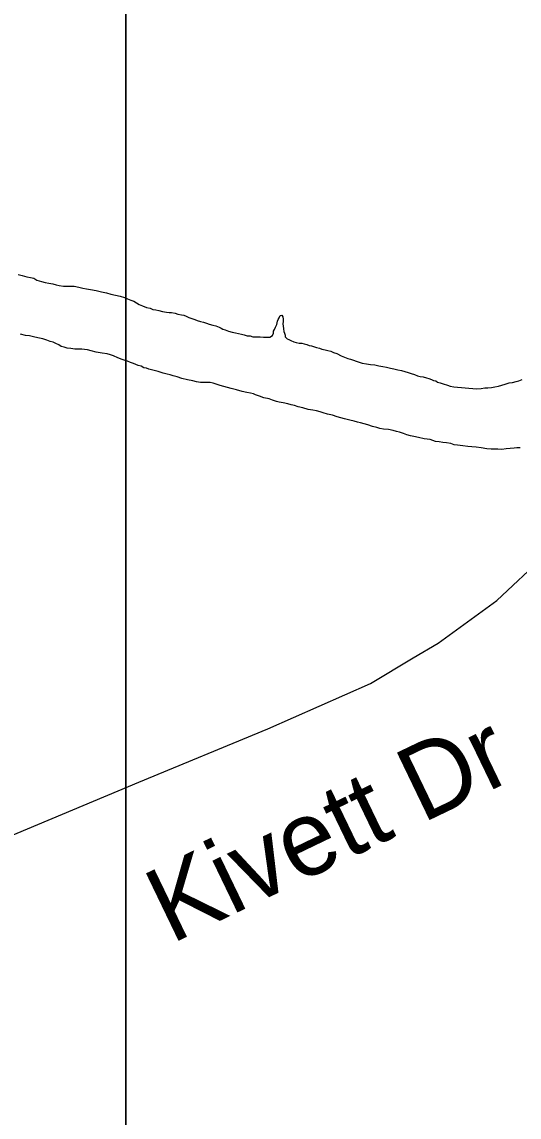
# Model space of a CAD drawing. Extents: x 1662474 to 1856135, y 779280 to 917889.
# Drawn here: x 1730904 to 1731534, y 804297 to 805687 of the extents above; entities that cross this region are included whole.
import ezdxf

# ---------------------------------------------------------------- set-up
doc = ezdxf.new("R2010")
doc.units = 0
for name, color, linetype in [('Exist Hydrographic Lake Shore', 7, 'Continuous'), ('Exist Road Secondary Type 51 Attributed', 7, 'Continuous'), ('Exist Road Secondary Type 51 Label', 7, 'Continuous'), ('Map Preparation Inset Cut Line', 7, 'Continuous')]:
    doc.layers.add(name, color=color, linetype=linetype)

msp = doc.modelspace()

# ---------------------------------------------------------------- linework, layer by layer
at = {"layer": 'Exist Hydrographic Lake Shore'}
for points in [[(1730899.6, 805366.2), (1730904.4, 805364.7), (1730910.4, 805363.1), (1730914.9, 805362.3)], [(1730914.9, 805362.3), (1730919.4, 805361.3), (1730923.2, 805358.9), (1730928.8, 805357.1), (1730933.5, 805356.1)], [(1730933.5, 805356.1), (1730938.5, 805355), (1730943.2, 805354.2), (1730947.6, 805352.9), (1730951.6, 805352.1), (1730957.1, 805351.3), (1730963.8, 805351.3), (1730970.2, 805351.1), (1730976.2, 805350.2), (1730981.2, 805348.9), (1730986, 805347.9), (1730991.2, 805347.1), (1730998.1, 805345.6), (1731005.1, 805343.9), (1731011.2, 805342.9), (1731016.8, 805341.1), (1731022.8, 805340), (1731028.8, 805338.4), (1731034.2, 805336.9), (1731038, 805335.3), (1731042.4, 805333.4), (1731045.9, 805332.1), (1731049.2, 805330.3), (1731052.6, 805327.9), (1731057.1, 805326.4), (1731062.1, 805324.2), (1731066.9, 805323.2), (1731070.2, 805321.9), (1731073.9, 805321.1), (1731077.6, 805320.6), (1731082.4, 805319.3), (1731087.4, 805318.5), (1731090.8, 805317.7), (1731093.6, 805317.7), (1731098.4, 805316.9), (1731102, 805315.9), (1731106.5, 805315.1), (1731109.6, 805314.3), (1731112.5, 805313.2), (1731115.9, 805311.7), (1731119.4, 805310.4), (1731123.2, 805308.8), (1731126.4, 805307.8), (1731130.4, 805306.4), (1731134.2, 805305.6), (1731138, 805304.3), (1731141.6, 805303.2), (1731146.1, 805301.9), (1731150, 805300.9), (1731154, 805299.1), (1731156.9, 805298.1), (1731158.8, 805296.8), (1731161.6, 805295.7), (1731166, 805294.1), (1731170.8, 805292.8), (1731174.8, 805292), (1731178.6, 805291.2), (1731182.4, 805290.4), (1731185.8, 805289.6), (1731189.6, 805288.1), (1731193.4, 805288.1), (1731196.8, 805287.2), (1731201.2, 805287.2), (1731206, 805287.2), (1731210.4, 805286.8), (1731213.5, 805286.5), (1731215.9, 805286.5), (1731218.2, 805286.8), (1731221.8, 805288.9), (1731223, 805291.8), (1731223.2, 805294.1), (1731224.4, 805296.4), (1731225.6, 805299.4), (1731227.2, 805302.5), (1731227.8, 805304.9), (1731228, 805306.7), (1731228.8, 805308.8), (1731230.1, 805311.1), (1731231.6, 805314.1), (1731233.5, 805314.6), (1731234.9, 805312.4), (1731235.4, 805309.3), (1731235.4, 805306.7), (1731234.9, 805303.2), (1731235.4, 805300.9), (1731235.6, 805297.2), (1731236.1, 805293.8), (1731236.9, 805291.5), (1731237.8, 805289.1), (1731238, 805287.2), (1731240.4, 805284.6), (1731242.4, 805283.6), (1731244.8, 805282.3), (1731248.8, 805280.7), (1731251.9, 805279.9), (1731255.5, 805279.1), (1731258.8, 805278.9), (1731262.1, 805278.1), (1731265.2, 805277.3), (1731268.1, 805276.2)], [(1731006, 805266.2), (1730998.4, 805267.6), (1730992, 805269.2), (1730987.4, 805270.5), (1730983.4, 805271), (1730980, 805271.5), (1730976, 805271.5), (1730971.2, 805271.5), (1730966, 805272.1), (1730961.4, 805272.8), (1730957.6, 805273.9), (1730954, 805274.9), (1730950.9, 805276.8), (1730947.1, 805278.6), (1730943.8, 805280.4), (1730940.1, 805281.2), (1730935.6, 805282.8), (1730930.6, 805284.4), (1730924.4, 805285.9), (1730918.9, 805287.2), (1730913.6, 805288.1), (1730908.9, 805288.9), (1730902.2, 805290.2)], [(1731025.9, 805260.5), (1731020.1, 805262.9), (1731016.5, 805264.2), (1731012.2, 805265.5), (1731006, 805266.2)], [(1731268.1, 805276.2), (1731271.2, 805275.8), (1731273.9, 805274.9), (1731277.4, 805273.6), (1731281.2, 805272.8), (1731284.4, 805271.5), (1731288.4, 805270.5), (1731292, 805269.7), (1731295.8, 805268.9), (1731299.1, 805267.1), (1731303.4, 805265.8), (1731308.6, 805263.1), (1731313.2, 805261.3), (1731317.2, 805259.7), (1731320.6, 805258.7), (1731324.4, 805257.4), (1731328, 805256.3), (1731331.6, 805254.8), (1731335.6, 805253.7), (1731340.9, 805252.9), (1731346.1, 805252.1), (1731351.4, 805251.3), (1731356.4, 805250.2), (1731361.6, 805249.2), (1731366.2, 805248.4), (1731371.2, 805247.1), (1731375.5, 805246.3), (1731380.5, 805245.2), (1731385.2, 805244.2), (1731389.6, 805242.9), (1731393.9, 805241.6), (1731397.5, 805240.3), (1731401.8, 805239.2), (1731405.4, 805237.7), (1731408.9, 805236.9), (1731412.8, 805236.4), (1731416.8, 805234.8), (1731420.1, 805234), (1731423.2, 805232.9), (1731425.9, 805231.6), (1731428.8, 805231.1), (1731431.1, 805229.5), (1731434.2, 805228.5), (1731438.2, 805227.2), (1731443.5, 805225.9), (1731447.1, 805224.6), (1731451.4, 805223.8), (1731480.5, 805221.1), (1731486.2, 805221.6), (1731490.8, 805222.2), (1731494.6, 805222.4), (1731499.4, 805222.7), (1731503.4, 805223.8), (1731508, 805224.6), (1731512.5, 805225.6), (1731516.5, 805226.9), (1731519.4, 805227.9), (1731521.8, 805228.8), (1731525.9, 805229.2), (1731530.4, 805230.3), (1731534, 805231.4), (1731538, 805232.9)], [(1731523, 805145.2), (1731518, 805144.8), (1731512.5, 805144.2), (1731507.5, 805144.5), (1731503.4, 805144.5), (1731498.9, 805144.5), (1731493.4, 805144.8), (1731486.2, 805146.1), (1731480, 805146.9), (1731474.5, 805147.6), (1731469.2, 805147.9), (1731462.9, 805148.7), (1731456.4, 805149.5), (1731451.9, 805150.2), (1731447.6, 805151.6), (1731442.4, 805152.4), (1731437.8, 805152.9), (1731433.2, 805153.7), (1731428.2, 805154.4), (1731421.8, 805156.6), (1731414.1, 805157.6), (1731406.8, 805159.2), (1731400.8, 805160.5), (1731396.5, 805161.3), (1731392.2, 805162.9), (1731387.6, 805164.4), (1731382.9, 805166), (1731379.1, 805167.1), (1731374.8, 805168.1), (1731368.6, 805169.4), (1731362.6, 805169.9), (1731357.9, 805170.8), (1731353.8, 805172.1), (1731348.5, 805173.1), (1731342.8, 805175.4), (1731338, 805176.8), (1731333.2, 805178.1), (1731329.6, 805178.9), (1731325.4, 805179.9), (1731319.6, 805181.5), (1731313.2, 805182.8), (1731308.2, 805184.4), (1731303.6, 805185.4), (1731297.8, 805187.6), (1731291.5, 805188.9), (1731286.2, 805190.4), (1731282, 805192), (1731277.6, 805193.3), (1731272.9, 805194.1), (1731267.1, 805194.9), (1731260.2, 805197), (1731254.5, 805198.3), (1731249.5, 805199.9), (1731245.4, 805200.9), (1731241.1, 805202.2), (1731235.4, 805203.3), (1731230.4, 805204.3), (1731227, 805205.1), (1731221.8, 805206.7), (1731217.5, 805208.2), (1731210.6, 805209.6), (1731205.1, 805211.9), (1731200.4, 805213.5), (1731197.5, 805214.8), (1731193.9, 805215.6), (1731189.1, 805216.4), (1731183.4, 805217.7), (1731176, 805219.6), (1731169.2, 805221.6), (1731164.8, 805222.9), (1731160.2, 805224), (1731155.5, 805225.1), (1731150.2, 805226.9), (1731146.6, 805228.2), (1731142.8, 805229), (1731136.6, 805229.2), (1731130.4, 805229.2), (1731125.6, 805230.1), (1731120.6, 805231.4), (1731114.1, 805232.4), (1731106.8, 805234), (1731100.8, 805236.1), (1731096, 805237.7), (1731092.2, 805238.7), (1731088.4, 805239.5), (1731083.4, 805241.1), (1731076.9, 805242.9), (1731070.2, 805244.8), (1731065.2, 805246.1), (1731062.1, 805247.1), (1731058.8, 805247.9), (1731055.2, 805249.8), (1731051.4, 805250.8), (1731048.5, 805251.8), (1731045.6, 805253.1), (1731041.6, 805254.4), (1731037.8, 805256.1), (1731034.9, 805257.1), (1731031.1, 805258.4), (1731025.9, 805260.5)], [(1731535.6, 805146.3), (1731531.6, 805146.1), (1731528, 805145.6), (1731523, 805145.2)]]:
    msp.add_lwpolyline(points, dxfattribs=at)
at = {"layer": 'Exist Road Secondary Type 51 Attributed'}
msp.add_lwpolyline([(1730827.4, 804627.6), (1731052.2, 804722.3), (1731215.7, 804789.7), (1731346, 804847.3), (1731400, 804879.9), (1731431.7, 804898.4), (1731506.2, 804952.7), (1731566.3, 805009.2), (1731783, 805270.7)], dxfattribs=at)
at = {"layer": 'Map Preparation Inset Cut Line'}
for points in [[(1731035.7, 782767.4), (1668486.3, 782767.4), (1668486.3, 826588.1), (1731035.7, 826588.1)], [(1793585.1, 782767.4), (1731035.7, 782767.4), (1731035.7, 826588.1), (1793585.1, 826588.1)]]:
    msp.add_lwpolyline(points, close=True, dxfattribs=at)

# ---------------------------------------------------------------- texts
at = {"layer": 'Exist Road Secondary Type 51 Label'}
msp.add_text('Kivett Dr', height=95, rotation=25.713, dxfattribs=at).set_placement((1731093.3, 804516.3))

doc.saveas('drawing.dxf')
